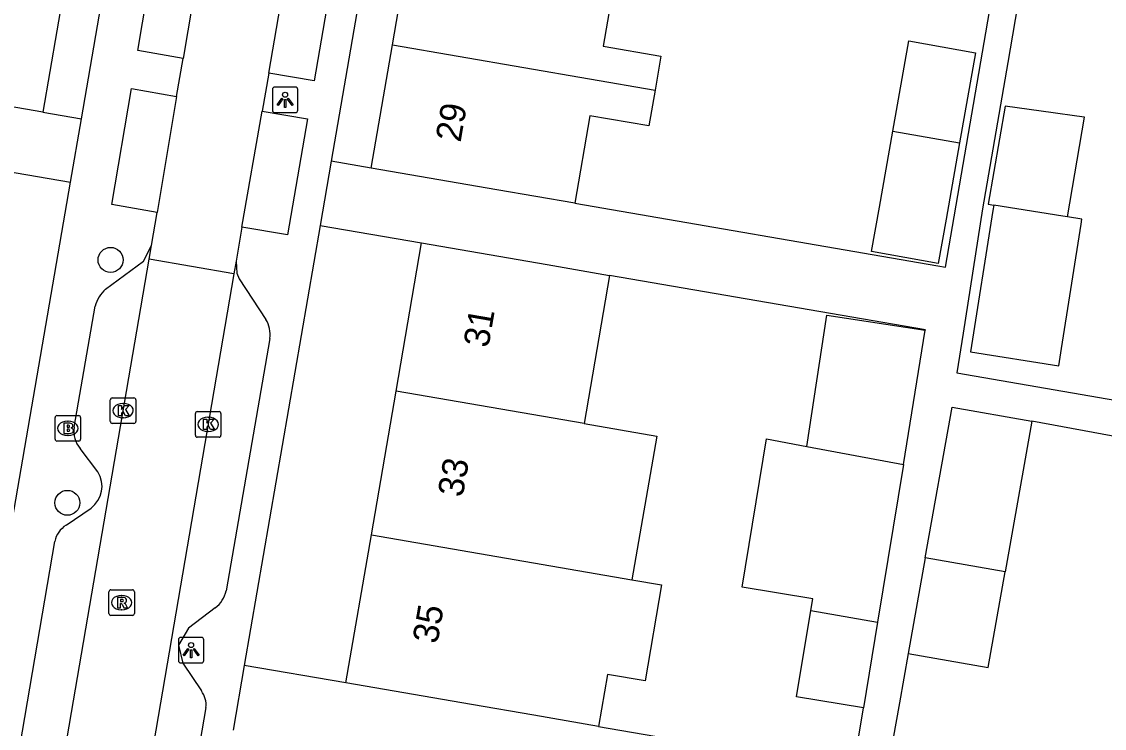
# Model space of a CAD drawing. Extents: x 159822 to 160765, y 380693 to 381634.
# Drawn here: x 160115.31 to 160157.76, y 380931.65 to 380959.33 of the extents above; entities that cross this region are included whole.
import ezdxf

# ---------------------------------------------------------------- set-up
doc = ezdxf.new("R2010")
doc.units = 0
for name, color, linetype in [('IMGEO_Boom', 7, 'Continuous'), ('IMGEO_Brandkraan', 7, 'Continuous'), ('IMGEO_Kolk', 7, 'Continuous'), ('IMGEO_Lichtpunt', 7, 'Continuous'), ('IMGEO_Pand', 7, 'Continuous'), ('IMGEO_Pand_nummerreeks', 7, 'Continuous'), ('IMGEO_Rijbaan_lokaal_open', 7, 'Continuous'), ('IMGEO_Rioolput', 7, 'Continuous'), ('IMGEO_Voetpad_open', 7, 'Continuous')]:
    doc.layers.add(name, color=color, linetype=linetype)

msp = doc.modelspace()

# ---------------------------------------------------------------- linework, layer by layer
at = {"layer": 'IMGEO_Boom'}
for centre in [(160118.796, 380949.999), (160117.103, 380940.481)]:
    msp.add_circle(centre, 0.489, dxfattribs=at)
at = {"layer": 'IMGEO_Brandkraan'}
for p, q in [((160116.697, 380943.9), (160117.549, 380943.9)), ((160116.622, 380942.974), (160116.622, 380943.826)), ((160117.11, 380943.68), (160117.135, 380943.68)), ((160117.623, 380943.826), (160117.623, 380942.974)), ((160117.133, 380943.12), (160117.108, 380943.12)), ((160117.549, 380942.9), (160116.697, 380942.9))]:
    msp.add_line(p, q, dxfattribs=at)
for points in [[(160116.697, 380943.9), (160117.549, 380943.9)], [(160116.622, 380942.974), (160116.622, 380943.826)], [(160116.97, 380943.6), (160116.97, 380943.2), (160117.183, 380943.2)], [(160117.201, 380943.6), (160116.97, 380943.6)], [(160117.149, 380943.519), (160117.095, 380943.519), (160117.095, 380943.443)], [(160117.095, 380943.443), (160117.148, 380943.443)], [(160117.623, 380943.826), (160117.623, 380942.974)], [(160117.157, 380943.367), (160117.095, 380943.367), (160117.095, 380943.286)], [(160117.095, 380943.286), (160117.157, 380943.286)], [(160117.549, 380942.9), (160116.697, 380942.9)]]:
    msp.add_lwpolyline(points, dxfattribs=at)
for centre, radius, start, end in [((160116.699, 380943.824), 0.0765, 91.552, 178.448), ((160116.699, 380943.824), 0.0765, 91.552, 178.448), ((160117.547, 380943.824), 0.0765, 1.552, 88.448), ((160117.547, 380943.824), 0.0765, 1.552, 88.448), ((160117.15, 380943.481), 0.0379, 267.8285, 90.9355), ((160117.205, 380943.455), 0.145, 59.4692, 91.5367), ((160117.23, 380943.502), 0.0922, 285.5137, 58.1501), ((160117.235, 380943.31), 0.105, 301.3115, 78.989), ((160117.158, 380943.326), 0.0404, 269.8759, 90.5077), ((160117.189, 380943.451), 0.251, 268.6676, 293.5347), ((160116.699, 380942.976), 0.0765, 181.552, 268.448), ((160116.699, 380942.976), 0.0765, 181.552, 268.448), ((160117.547, 380942.976), 0.0765, 271.552, 358.448), ((160117.547, 380942.976), 0.0765, 271.552, 358.448)]:
    msp.add_arc(centre, radius, start, end, dxfattribs=at)
for centre, major_axis, ratio, start_param, end_param in [((160117.109, 380943.4), (-0.387, 0.002), 0.722429, 4.712389, 7.853982), ((160117.134, 380943.4), (-0.39, 0.002), 0.717154, 1.570796, 4.712389)]:
    msp.add_ellipse(centre, major_axis=major_axis, ratio=ratio, start_param=start_param, end_param=end_param, dxfattribs=at)
at = {"layer": 'IMGEO_Kolk'}
for p, q in [((160118.788, 380943.666), (160118.788, 380944.518)), ((160118.863, 380944.592), (160119.715, 380944.592)), ((160119.276, 380944.372), (160119.301, 380944.372)), ((160119.789, 380944.518), (160119.789, 380943.666)), ((160122.124, 380943.127), (160122.124, 380943.979)), ((160122.199, 380944.053), (160123.051, 380944.053)), ((160122.612, 380943.833), (160122.637, 380943.833)), ((160123.125, 380943.979), (160123.125, 380943.127)), ((160119.715, 380943.592), (160118.863, 380943.592)), ((160119.299, 380943.812), (160119.274, 380943.812)), ((160123.051, 380943.053), (160122.199, 380943.053)), ((160122.635, 380943.273), (160122.61, 380943.273))]:
    msp.add_line(p, q, dxfattribs=at)
for points in [[(160118.788, 380943.666), (160118.788, 380944.518)], [(160118.863, 380944.592), (160119.715, 380944.592)], [(160119.109, 380944.292), (160119.232, 380944.292), (160119.232, 380944.141), (160119.362, 380944.292), (160119.526, 380944.292), (160119.38, 380944.141), (160119.533, 380943.892), (160119.381, 380943.892), (160119.296, 380944.056), (160119.232, 380943.989), (160119.232, 380943.892), (160119.109, 380943.892), (160119.109, 380944.292)], [(160119.789, 380944.518), (160119.789, 380943.666)], [(160122.124, 380943.127), (160122.124, 380943.979)], [(160122.199, 380944.053), (160123.051, 380944.053)], [(160123.125, 380943.979), (160123.125, 380943.127)], [(160119.715, 380943.592), (160118.863, 380943.592)], [(160122.445, 380943.753), (160122.568, 380943.753), (160122.568, 380943.602), (160122.698, 380943.753), (160122.862, 380943.753), (160122.716, 380943.602), (160122.869, 380943.353), (160122.717, 380943.353), (160122.632, 380943.517), (160122.568, 380943.45), (160122.568, 380943.353), (160122.445, 380943.353), (160122.445, 380943.753)], [(160123.051, 380943.053), (160122.199, 380943.053)]]:
    msp.add_lwpolyline(points, dxfattribs=at)
for centre, start, end in [((160118.865, 380944.516), 91.552, 178.448), ((160118.865, 380944.516), 91.552, 178.448), ((160119.713, 380944.516), 1.552, 88.448), ((160119.713, 380944.516), 1.552, 88.448), ((160122.201, 380943.977), 91.552, 178.448), ((160122.201, 380943.977), 91.552, 178.448), ((160123.049, 380943.977), 1.552, 88.448), ((160123.049, 380943.977), 1.552, 88.448), ((160118.865, 380943.668), 181.552, 268.448), ((160118.865, 380943.668), 181.552, 268.448), ((160119.713, 380943.668), 271.552, 358.448), ((160119.713, 380943.668), 271.552, 358.448), ((160122.201, 380943.129), 181.552, 268.448), ((160122.201, 380943.129), 181.552, 268.448), ((160123.049, 380943.129), 271.552, 358.448), ((160123.049, 380943.129), 271.552, 358.448)]:
    msp.add_arc(centre, 0.0765, start, end, dxfattribs=at)
for centre, major_axis, ratio, start_param, end_param in [((160119.275, 380944.092), (-0.387, 0.002), 0.722429, 4.712389, 7.853982), ((160119.3, 380944.092), (-0.39, 0.002), 0.717154, 1.570796, 4.712389), ((160122.611, 380943.553), (-0.387, 0.002), 0.722429, 4.712389, 7.853982), ((160122.636, 380943.553), (-0.39, 0.002), 0.717154, 1.570796, 4.712389)]:
    msp.add_ellipse(centre, major_axis=major_axis, ratio=ratio, start_param=start_param, end_param=end_param, dxfattribs=at)
at = {"layer": 'IMGEO_Lichtpunt'}
for p, q in [((160125.142, 380956.673), (160125.142, 380955.866)), ((160125.142, 380956.673), (160125.142, 380955.866)), ((160126.044, 380956.768), (160125.236, 380956.768)), ((160126.044, 380956.768), (160125.236, 380956.768)), ((160126.138, 380955.866), (160126.138, 380956.673)), ((160126.138, 380955.866), (160126.138, 380956.673)), ((160125.236, 380955.772), (160126.044, 380955.772)), ((160125.236, 380955.772), (160126.044, 380955.772)), ((160121.457, 380935.112), (160121.457, 380934.305)), ((160121.457, 380935.112), (160121.457, 380934.305)), ((160122.359, 380935.207), (160121.551, 380935.207)), ((160122.359, 380935.207), (160121.551, 380935.207)), ((160122.453, 380934.305), (160122.453, 380935.112)), ((160122.453, 380934.305), (160122.453, 380935.112)), ((160121.551, 380934.211), (160122.359, 380934.211)), ((160121.551, 380934.211), (160122.359, 380934.211))]:
    msp.add_line(p, q, dxfattribs=at)
for points in [[(160125.516, 380956.337), (160125.555, 380956.309), (160125.367, 380956.047), (160125.329, 380956.074), (160125.516, 380956.337)], [(160125.618, 380956.289), (160125.665, 380956.289), (160125.665, 380955.967), (160125.618, 380955.967), (160125.618, 380956.289)], [(160125.728, 380956.309), (160125.766, 380956.336), (160125.953, 380956.074), (160125.914, 380956.046), (160125.728, 380956.309)], [(160121.831, 380934.776), (160121.87, 380934.748), (160121.682, 380934.486), (160121.644, 380934.513), (160121.831, 380934.776)], [(160121.933, 380934.728), (160121.98, 380934.728), (160121.98, 380934.406), (160121.933, 380934.406), (160121.933, 380934.728)], [(160122.043, 380934.748), (160122.081, 380934.775), (160122.268, 380934.513), (160122.229, 380934.485), (160122.043, 380934.748)]]:
    msp.add_lwpolyline(points, dxfattribs=at)
for centre in [(160125.641, 380956.471), (160121.956, 380934.91)]:
    msp.add_circle(centre, 0.0994, dxfattribs=at)
for centre, start, end in [((160125.236, 380956.673), 90, 180), ((160125.236, 380956.673), 90, 180), ((160126.044, 380956.673), 0, 90), ((160126.044, 380956.673), 0, 90), ((160125.236, 380955.866), 180, 270), ((160125.236, 380955.866), 180, 270), ((160126.044, 380955.866), 270, 0), ((160126.044, 380955.866), 270, 360), ((160121.551, 380935.112), 90, 180), ((160121.551, 380935.112), 90, 180), ((160122.359, 380935.112), 0, 90), ((160122.359, 380935.112), 0, 90), ((160121.551, 380934.305), 180, 270), ((160121.551, 380934.305), 180, 270), ((160122.359, 380934.305), 270, 0), ((160122.359, 380934.305), 270, 360)]:
    msp.add_arc(centre, 0.0946, start, end, dxfattribs=at)
at = {"layer": 'IMGEO_Pand'}
for points in [[(160129.853, 380958.422), (160130.656, 380963.083)], [(160138.691, 380961.7), (160138.117, 380958.367), (160140.374, 380957.978), (160140.146, 380956.65)], [(160116.96, 380960.575), (160116.135, 380955.784)], [(160129.021, 380953.589), (160129.853, 380958.422)], [(160129.853, 380958.422), (160140.146, 380956.65)], [(160149.474, 380955.042), (160150.102, 380958.579), (160152.717, 380958.114), (160152.091, 380954.591)], [(160116.135, 380955.784), (160111.208, 380956.633), (160108.129, 380957.163)], [(160140.146, 380956.65), (160139.905, 380955.251), (160137.594, 380955.649), (160137.002, 380952.215)], [(160156.315, 380951.69), (160156.989, 380955.585), (160156.68, 380955.628), (160155.756, 380955.756), (160153.871, 380956.017), (160153.206, 380952.178), (160153.426, 380952.144)], [(160152.091, 380954.591), (160151.56, 380951.601), (160151.252, 380949.864), (160148.636, 380950.329), (160148.945, 380952.066), (160149.474, 380955.042)], [(160149.474, 380955.042), (160152.091, 380954.591)], [(160137.002, 380952.215), (160133.949, 380952.741), (160129.021, 380953.589)], [(160153.426, 380952.144), (160153.393, 380951.936), (160152.522, 380946.394), (160155.981, 380945.851), (160156.087, 380946.526), (160156.852, 380951.393), (160156.885, 380951.601), (160156.315, 380951.69)], [(160156.315, 380951.69), (160156.14, 380951.718), (160153.426, 380952.144)], [(160129.996, 380944.857), (160130.995, 380950.661)], [(160130.995, 380950.661), (160135.923, 380949.812), (160138.361, 380949.392)], [(160138.361, 380949.392), (160137.362, 380943.589)], [(160146.098, 380942.683), (160146.878, 380947.827), (160150.745, 380947.241)], [(160149.883, 380941.981), (160150.745, 380947.241)], [(160129.026, 380939.225), (160129.996, 380944.857)], [(160137.362, 380943.589), (160129.996, 380944.857)], [(160150.742, 380938.32), (160151.793, 380944.232), (160154.922, 380943.675)], [(160137.362, 380943.589), (160140.211, 380943.098), (160139.242, 380937.467)], [(160154.922, 380943.675), (160153.873, 380937.776)], [(160146.253, 380936.26), (160146.329, 380936.722), (160143.569, 380937.174), (160144.522, 380942.987), (160146.098, 380942.683)], [(160146.098, 380942.683), (160149.883, 380941.981)], [(160149.883, 380941.981), (160148.871, 380935.809)], [(160128.027, 380933.425), (160129.026, 380939.225)], [(160129.026, 380939.225), (160139.242, 380937.467)], [(160150.742, 380938.32), (160150.076, 380934.578)], [(160153.873, 380937.776), (160150.742, 380938.32)], [(160139.242, 380937.467), (160140.404, 380937.267), (160139.755, 380933.501), (160138.283, 380933.755), (160137.932, 380931.72)], [(160150.076, 380934.578), (160153.208, 380934.036), (160153.873, 380937.776)], [(160148.319, 380932.446), (160145.698, 380932.876), (160146.253, 380936.26)], [(160146.253, 380936.26), (160148.871, 380935.809)], [(160148.871, 380935.809), (160148.319, 380932.446)], [(160137.932, 380931.72), (160135.393, 380932.157), (160132.955, 380932.577), (160128.027, 380933.425)]]:
    msp.add_lwpolyline(points, dxfattribs=at)
at = {"layer": 'IMGEO_Rijbaan_lokaal_open'}
for points in [[(160122.386, 380962.321), (160121.639, 380957.894)], [(160124.999, 380957.316), (160125.767, 380961.739)], [(160121.388, 380956.406), (160121.639, 380957.894)], [(160124.999, 380957.316), (160124.74, 380955.828)], [(160121.388, 380956.406), (160120.62, 380951.859)], [(160123.951, 380951.286), (160124.74, 380955.828)], [(160120.402, 380950.566), (160120.62, 380951.859)], [(160123.951, 380951.286), (160123.718, 380949.945)], [(160120.309, 380950.025), (160120.402, 380950.566)], [(160112.512, 380904.594), (160120.309, 380950.025)], [(160123.634, 380949.453), (160120.309, 380950.025)], [(160123.718, 380949.945), (160123.634, 380949.453)], [(160123.634, 380949.453), (160113.751, 380891.769), (160113.376, 380884.116)]]:
    msp.add_lwpolyline(points, dxfattribs=at)
at = {"layer": 'IMGEO_Rioolput'}
for p, q in [((160118.805, 380937.072), (160119.657, 380937.072)), ((160118.73, 380936.146), (160118.73, 380936.998)), ((160119.218, 380936.852), (160119.243, 380936.852)), ((160119.731, 380936.998), (160119.731, 380936.146)), ((160119.241, 380936.292), (160119.216, 380936.292)), ((160119.657, 380936.072), (160118.805, 380936.072))]:
    msp.add_line(p, q, dxfattribs=at)
for points in [[(160118.805, 380937.072), (160119.657, 380937.072)], [(160118.73, 380936.146), (160118.73, 380936.998)], [(160119.319, 380936.77), (160119.067, 380936.772), (160119.067, 380936.372)], [(160119.245, 380936.691), (160119.191, 380936.691), (160119.191, 380936.61)], [(160119.731, 380936.998), (160119.731, 380936.146)], [(160119.067, 380936.372), (160119.191, 380936.372), (160119.191, 380936.534), (160119.202, 380936.534)], [(160119.191, 380936.61), (160119.243, 380936.61)], [(160119.249, 380936.505), (160119.32, 380936.372), (160119.46, 380936.372), (160119.395, 380936.498)], [(160119.657, 380936.072), (160118.805, 380936.072)]]:
    msp.add_lwpolyline(points, dxfattribs=at)
for centre, radius, start, end in [((160118.807, 380936.996), 0.0765, 91.552, 178.448), ((160118.807, 380936.996), 0.0765, 91.552, 178.448), ((160119.655, 380936.996), 0.0765, 1.552, 88.448), ((160119.655, 380936.996), 0.0765, 1.552, 88.448), ((160119.227, 380936.799), 0.19, 274.7715, 282.9687), ((160119.251, 380936.595), 0.0964, 77.0061, 93.1865), ((160119.265, 380936.652), 0.0378, 276.6634, 79.6772), ((160119.318, 380936.66), 0.109, 350.3612, 89.416), ((160119.316, 380936.66), 0.112, 277.5842, 350.9817), ((160119.201, 380936.481), 0.0533, 26.0293, 88.6989), ((160119.3, 380936.445), 0.108, 29.5134, 73.7905), ((160118.807, 380936.148), 0.0765, 181.552, 268.448), ((160118.807, 380936.148), 0.0765, 181.552, 268.448), ((160119.655, 380936.148), 0.0765, 271.552, 358.448), ((160119.655, 380936.148), 0.0765, 271.552, 358.448)]:
    msp.add_arc(centre, radius, start, end, dxfattribs=at)
for centre, major_axis, ratio, start_param, end_param in [((160119.217, 380936.572), (-0.387, 0.002), 0.722429, 4.712389, 7.853982), ((160119.242, 380936.572), (-0.39, 0.002), 0.717154, 1.570796, 4.712389)]:
    msp.add_ellipse(centre, major_axis=major_axis, ratio=ratio, start_param=start_param, end_param=end_param, dxfattribs=at)
at = {"layer": 'IMGEO_Voetpad_open'}
for points in [[(160158.276, 380980.732), (160158.068, 380980.768), (160157.764, 380979.152), (160156.974, 380974.955), (160156.443, 380972.13), (160155.828, 380967.828), (160155.037, 380963.628), (160154.45, 380960.507), (160153.975, 380957.732), (160152.992, 380951.999), (160152.227, 380947.132), (160151.982, 380945.576), (160164.83, 380943.35), (160164.984, 380944.237)], [(160137.002, 380952.215), (160151.233, 380949.763), (160151.539, 380949.71), (160153.266, 380959.733), (160155.663, 380973.648), (160156.414, 380978.008), (160156.123, 380978.065), (160156.111, 380978)], [(160117.654, 380955.521), (160119.128, 380964.039)], [(160121.639, 380957.894), (160119.865, 380958.199), (160120.614, 380962.627), (160122.386, 380962.321)], [(160128.898, 380962.283), (160127.445, 380953.861)], [(160125.767, 380961.739), (160127.537, 380961.434), (160126.775, 380957.01), (160124.999, 380957.316)], [(160120.62, 380951.859), (160118.846, 380952.164), (160119.614, 380956.712), (160121.388, 380956.406)], [(160116.135, 380955.784), (160117.654, 380955.521)], [(160124.74, 380955.828), (160126.519, 380955.521), (160125.736, 380950.979), (160123.951, 380951.286)], [(160117.224, 380953.039), (160117.654, 380955.521)], [(160113.335, 380953.712), (160117.224, 380953.039)], [(160127.445, 380953.861), (160127.011, 380951.348)], [(160129.021, 380953.589), (160127.445, 380953.861)], [(160114.243, 380935.814), (160117.224, 380953.039)], [(160127.011, 380951.348), (160124.038, 380934.113)], [(160127.011, 380951.348), (160130.995, 380950.661)], [(160118.604, 380948.851), (160120.092, 380949.943), (160120.402, 380950.566)], [(160123.718, 380949.945), (160123.746, 380949.478), (160123.835, 380949.255), (160124.888, 380947.667)], [(160150.745, 380947.241), (160150.748, 380947.258), (160138.361, 380949.392)], [(160117.373, 380943.441), (160118.194, 380948.18)], [(160125.045, 380946.923), (160123.324, 380937.036)], [(160161.783, 380942.416), (160154.922, 380943.675)], [(160118.293, 380941.692), (160117.607, 380942.609)], [(160117.05, 380939.605), (160118.031, 380940.277)], [(160113.953, 380923.494), (160116.607, 380938.972)], [(160122.903, 380936.362), (160121.858, 380935.57), (160121.456, 380934.909), (160121.634, 380934.194), (160122.358, 380933.109)], [(160150.076, 380934.578), (160149.733, 380932.648), (160149.358, 380930.542)], [(160124.038, 380934.113), (160123.6, 380931.573)], [(160128.027, 380933.425), (160124.038, 380934.113)], [(160122.538, 380932.459), (160119.02, 380911.953)], [(160137.932, 380931.72), (160147.918, 380930.001), (160148.319, 380932.446)]]:
    msp.add_lwpolyline(points, dxfattribs=at)
for centre, radius, start, end in [((160119.458, 380947.868), 1.302, 130.9938, 166.1539), ((160123.854, 380947.06), 1.199, 353.4269, 30.4047), ((160118.394, 380943.279), 1.034, 171.0026, 220.4147), ((160117.419, 380941.122), 1.043, 305.9047, 33.1153), ((160117.616, 380938.738), 1.036, 123.11, 166.9181), ((160122.176, 380937.285), 1.175, 308.246, 347.7738), ((160121.627, 380932.557), 0.917, 353.8924, 37.0648)]:
    msp.add_arc(centre, radius, start, end, dxfattribs=at)

# ---------------------------------------------------------------- texts
at = {"layer": 'IMGEO_Pand_nummerreeks'}
for s, rotation, p in [('29', 80.2291, (160132.519, 380954.578)), ('31', 80.2296, (160133.611, 380946.529)), ('33', 80.2296, (160132.603, 380940.673)), ('35', 80.2296, (160131.614, 380934.928))]:
    msp.add_text(s, height=1, rotation=rotation, dxfattribs=at).set_placement(p)

doc.saveas('drawing.dxf')
